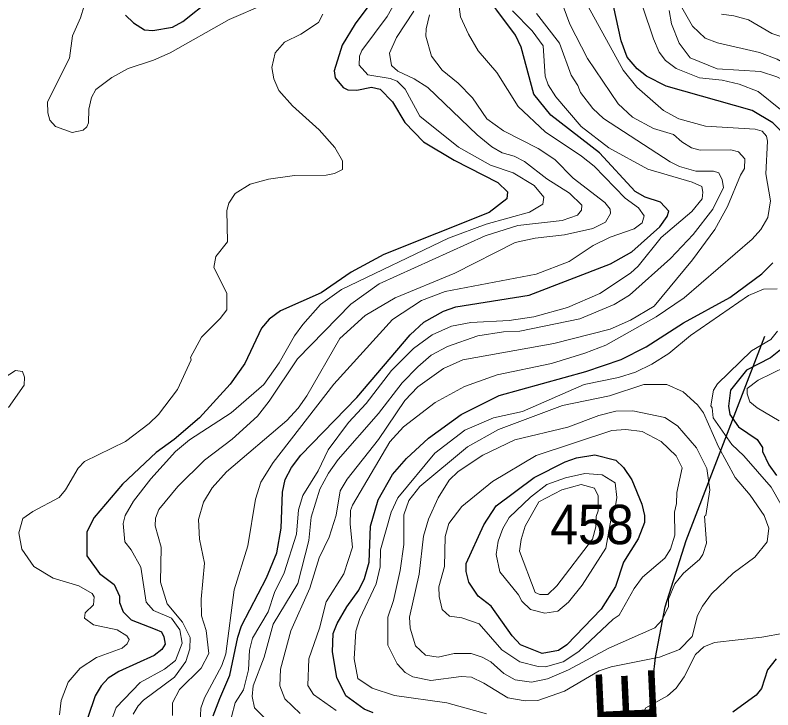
# Model space of a CAD drawing. Extents: x 673.6 to 698.9, y 7012 to 7040.1.
# Drawn here: x 685.024 to 686.563, y 7033.227 to 7034.638 of the extents above; entities that cross this region are included whole.
import ezdxf
from ezdxf.enums import TextEntityAlignment as Align

# ---------------------------------------------------------------- set-up
doc = ezdxf.new("R2010")
doc.units = 0
doc.header["$LTSCALE"] = 0.032
for name, color, linetype, lineweight in [('1', 7, 'Continuous', 25), ('2', 7, 'Continuous', 13), ('26', 7, 'Continuous', 25)]:
    doc.layers.add(name, color=color, linetype=linetype, lineweight=lineweight)
doc.layers.add('21', color=7, linetype='Continuous')

msp = doc.modelspace()

# ---------------------------------------------------------------- linework, layer by layer
at = {"layer": '1'}
for points in [[(685.7926, 7034.7256), (685.7153, 7034.6205), (685.6889, 7034.5776), (685.6721, 7034.5253), (685.6747, 7034.5108), (685.6909, 7034.4915), (685.6999, 7034.4864), (685.7186, 7034.4857), (685.748, 7034.4923), (685.7661, 7034.4882), (685.7907, 7034.4624), (685.8156, 7034.4201), (685.854, 7034.3807), (685.9161, 7034.3435), (686.0048, 7034.2984), (686.0244, 7034.2792), (686.0231, 7034.265), (685.9875, 7034.2375), (685.7734, 7034.1522), (685.707, 7034.1164), (685.6461, 7034.0746), (685.5637, 7034.0375), (685.5404, 7034.0211), (685.5251, 7034.0027), (685.4912, 7033.9309), (685.461, 7033.8886), (685.3991, 7033.8208), (685.3472, 7033.7762), (685.3107, 7033.7498), (685.2424, 7033.6855), (685.1851, 7033.618), (685.1702, 7033.5886), (685.1701, 7033.5403), (685.1955, 7033.5044), (685.2258, 7033.4818), (685.2362, 7033.458), (685.2365, 7033.4454), (685.2441, 7033.4262), (685.2603, 7033.41), (685.3086, 7033.3912), (685.3215, 7033.3857), (685.3267, 7033.3754), (685.3291, 7033.3607), (685.3225, 7033.3501), (685.307, 7033.3377), (685.2349, 7033.3052), (685.2135, 7033.2916), (685.1989, 7033.2763), (685.187, 7033.2559)], [(685.2483, 7034.6384), (685.2647, 7034.6224), (685.287, 7034.6083), (685.3041, 7034.6068), (685.3438, 7034.6138), (685.3651, 7034.6252), (685.4777, 7034.7155)], [(685.4266, 7033.215), (685.4399, 7033.2505), (685.4602, 7033.2981), (685.4767, 7033.3747), (685.4845, 7033.3981), (685.5347, 7033.4953), (685.5561, 7033.5463), (685.5644, 7033.5961), (685.5676, 7033.6692), (685.573, 7033.6952), (685.5859, 7033.7193), (685.6044, 7033.7444), (685.7186, 7033.8616), (685.8266, 7033.9892), (685.8544, 7034.0147), (685.8945, 7034.0369), (685.9197, 7034.0461), (686.0681, 7034.0693), (686.2339, 7034.1335), (686.2772, 7034.1575), (686.3341, 7034.2086), (686.3489, 7034.2297), (686.3522, 7034.2404), (686.3353, 7034.2586), (686.3043, 7034.2686), (686.2834, 7034.2803), (686.2115, 7034.3585), (686.1127, 7034.4355), (686.0776, 7034.4776), (686.0524, 7034.5735), (686.0406, 7034.5974), (685.9626, 7034.7026)], [(686.7526, 7034.3023), (686.6963, 7034.2826), (686.6656, 7034.2813), (686.6362, 7034.2958), (686.6092, 7034.3327), (686.5955, 7034.3697), (686.5783, 7034.4045), (686.5635, 7034.4196), (686.5212, 7034.4447), (686.3465, 7034.4941), (686.3068, 7034.5146), (686.2881, 7034.5294), (686.2672, 7034.5527), (686.2555, 7034.5859), (686.2353, 7034.6795)], [(685.7517, 7033.221), (685.7333, 7033.2285), (685.6963, 7033.2558), (685.6779, 7033.293), (685.6687, 7033.3455), (685.6705, 7033.3824), (685.6783, 7033.4025), (685.6979, 7033.4369), (685.7223, 7033.4707), (685.7338, 7033.4942), (685.7433, 7033.5275), (685.7459, 7033.6003), (685.7617, 7033.6536), (685.7909, 7033.7055), (685.819, 7033.7378), (685.8637, 7033.7792), (685.9301, 7033.827), (686.0076, 7033.8661), (686.1836, 7033.9144), (686.2554, 7033.9388), (686.3059, 7033.9648), (686.3816, 7034.0131), (686.4759, 7034.065), (686.5408, 7034.1128), (686.5635, 7034.1356)], [(686.589, 7033.9669), (686.5583, 7033.9426), (686.5096, 7033.9171), (686.4774, 7033.8765), (686.4733, 7033.844), (686.4757, 7033.8275), (686.4935, 7033.8022), (686.5312, 7033.7766), (686.5421, 7033.7599), (686.5426, 7033.752), (686.5555, 7033.7252), (686.5705, 7033.7031)], [(686.5704, 7033.3313), (686.5523, 7033.3089), (686.5406, 7033.2705), (686.5295, 7033.2571)], [(685.187, 7033.2559), (685.1718, 7033.212), (685.1667, 7033.156), (685.1841, 7033.1238), (685.213, 7033.0946), (685.3046, 7033.0614)], [(686.5295, 7033.2571), (686.4824, 7033.2226)]]:
    msp.add_lwpolyline(points, dxfattribs=at)
msp.add_lwpolyline([(686.0014, 7033.6418), (686.0786, 7033.6992), (686.1416, 7033.7314), (686.1646, 7033.7395), (686.2019, 7033.7452), (686.2444, 7033.7346), (686.2601, 7033.7197), (686.2768, 7033.6943), (686.2973, 7033.645), (686.303, 7033.6219), (686.303, 7033.608), (686.2901, 7033.5747), (686.26, 7033.5275), (686.2435, 7033.4782), (686.2149, 7033.4321), (686.145, 7033.3596), (686.128, 7033.3476), (686.0951, 7033.3418), (686.051, 7033.3596), (686.0337, 7033.378), (685.9915, 7033.4378), (685.9651, 7033.458), (685.9462, 7033.4864), (685.9407, 7033.5085), (685.9408, 7033.5244), (685.9765, 7033.6031)], close=True, dxfattribs=at)
at = {"layer": '2'}
for points in [[(686.4588, 7034.6402), (686.4844, 7034.6369), (686.5142, 7034.6286), (686.5611, 7034.6012), (686.6211, 7034.5817), (686.6678, 7034.5541), (686.7159, 7034.5084), (686.7523, 7034.4825), (686.7904, 7034.4689), (686.8532, 7034.4602), (686.9938, 7034.4618), (687.0241, 7034.4709), (687.0558, 7034.476), (687.0722, 7034.4844), (687.0731, 7034.5079), (687.0478, 7034.5469), (687.0467, 7034.5765), (687.0836, 7034.8061)], [(686.1305, 7034.6754), (686.1511, 7034.6197), (686.1866, 7034.5502), (686.2493, 7034.458), (686.2785, 7034.4313), (686.321, 7034.408), (686.3614, 7034.396), (686.3784, 7034.3808), (686.398, 7034.369), (686.416, 7034.3641), (686.4781, 7034.3648), (686.4939, 7034.3605), (686.5062, 7034.3467), (686.5061, 7034.3269), (686.4977, 7034.3136), (686.4714, 7034.2495), (686.4453, 7034.203), (686.4002, 7034.1416), (686.3226, 7034.0476), (686.2742, 7034.0189), (686.2329, 7034.0007), (686.1185, 7033.9714), (685.9338, 7033.9382), (685.8944, 7033.9207), (685.842, 7033.8833), (685.816, 7033.8556), (685.7625, 7033.7767), (685.6989, 7033.6962), (685.6844, 7033.6721), (685.6763, 7033.623), (685.6624, 7033.5783), (685.6422, 7033.5362), (685.623, 7033.4746), (685.5843, 7033.3876), (685.5635, 7033.31), (685.5619, 7033.2761), (685.5725, 7033.2497), (685.6031, 7033.2198)], [(685.7976, 7034.6669), (685.7802, 7034.6357), (685.7285, 7034.5667), (685.7237, 7034.5552), (685.7234, 7034.5367), (685.7405, 7034.5168), (685.7859, 7034.5095), (685.8001, 7034.5044), (685.8168, 7034.4878), (685.8461, 7034.4332), (685.9249, 7034.3702), (685.9897, 7034.3338), (686.036, 7034.3179), (686.0787, 7034.2925), (686.098, 7034.2685), (686.0962, 7034.2547)], [(685.8134, 7033.8019), (685.8776, 7033.8514), (685.9371, 7033.884), (686.0031, 7033.9079), (686.1136, 7033.931), (686.1818, 7033.9518), (686.224, 7033.9683), (686.3267, 7034.0256), (686.3832, 7034.064), (686.5211, 7034.1835), (686.5391, 7034.2033), (686.5531, 7034.2272), (686.5586, 7034.2613), (686.5488, 7034.3159), (686.5527, 7034.3822), (686.5506, 7034.3927), (686.5415, 7034.4024), (686.5275, 7034.4067), (686.4264, 7034.4126), (686.3726, 7034.4275), (686.3414, 7034.4446), (686.2869, 7034.4919), (686.2592, 7034.5266), (686.1808, 7034.6702)], [(685.5315, 7034.6603), (685.4592, 7034.6294), (685.3393, 7034.5617), (685.3057, 7034.547), (685.2537, 7034.53), (685.2209, 7034.5119), (685.188, 7034.4872), (685.1795, 7034.471), (685.174, 7034.4474), (685.1732, 7034.4194), (685.1699, 7034.4112), (685.1626, 7034.4045), (685.14, 7034.4002), (685.1063, 7034.4121), (685.095, 7034.4252), (685.0909, 7034.4399), (685.0903, 7034.4623), (685.1349, 7034.5512), (685.1411, 7034.5962), (685.1575, 7034.6328), (685.1649, 7034.6575)], [(685.3999, 7033.2007), (685.4017, 7033.2308), (685.4089, 7033.2519), (685.4442, 7033.3176), (685.4525, 7033.3409), (685.4692, 7033.4712), (685.4972, 7033.5607), (685.5123, 7033.6554), (685.5234, 7033.6896), (685.5485, 7033.7298), (685.6716, 7033.8888), (685.7906, 7034.0199), (685.85, 7034.059), (685.898, 7034.0768), (686.0825, 7034.1123), (686.1497, 7034.1382), (686.1981, 7034.1706), (686.2329, 7034.1872), (686.282, 7034.2044), (686.2978, 7034.2167), (686.302, 7034.231), (686.2907, 7034.2473), (686.2634, 7034.2665), (686.2005, 7034.3317), (686.175, 7034.3522), (686.1012, 7034.4016), (686.046, 7034.4526), (686.0027, 7034.5215), (685.9649, 7034.566), (685.9451, 7034.5995), (685.929, 7034.6351), (685.9251, 7034.6653)], [(686.2994, 7034.6547), (686.3209, 7034.5901), (686.3328, 7034.5634), (686.3453, 7034.5461), (686.3671, 7034.53), (686.4145, 7034.5107), (686.4607, 7034.506), (686.4952, 7034.4982), (686.5337, 7034.4833), (686.5789, 7034.4464)], [(686.3755, 7034.6589), (686.4005, 7034.6162), (686.4257, 7034.5916), (686.4508, 7034.5824), (686.5364, 7034.5626), (686.5718, 7034.5489), (686.623, 7034.5191), (686.6988, 7034.4556), (686.7338, 7034.4374), (686.7579, 7034.4297), (686.8696, 7034.4224), (686.9695, 7034.4289), (687.1081, 7034.4516), (687.1463, 7034.4662), (687.1651, 7034.4979), (687.1618, 7034.529), (687.1429, 7034.5493), (687.1078, 7034.6045), (687.1026, 7034.6303), (687.107, 7034.6597)], [(685.0605, 7033.6304), (685.114, 7033.659), (685.1265, 7033.674), (685.1525, 7033.7182), (685.165, 7033.732), (685.2484, 7033.7722), (685.2969, 7033.8089), (685.3158, 7033.8272), (685.3541, 7033.8778), (685.3819, 7033.9384), (685.3806, 7033.943), (685.4026, 7033.9842), (685.4408, 7034.0219), (685.4542, 7034.0398), (685.4546, 7034.0739), (685.428, 7034.126), (685.4321, 7034.1478), (685.4559, 7034.1782), (685.4545, 7034.2415), (685.4585, 7034.2566), (685.4712, 7034.2758), (685.5018, 7034.2949), (685.5387, 7034.305), (685.5915, 7034.3129), (685.656, 7034.313), (685.6728, 7034.3164), (685.6891, 7034.3248), (685.6891, 7034.3421), (685.6736, 7034.3697), (685.6419, 7034.4056), (685.5876, 7034.454), (685.5599, 7034.4851), (685.5497, 7034.509), (685.5455, 7034.5322), (685.5524, 7034.5619), (685.5718, 7034.5835), (685.6045, 7034.5999), (685.6406, 7034.6237), (685.6495, 7034.6406)], [(685.2644, 7033.2189), (685.2742, 7033.2358), (685.2853, 7033.2473), (685.3479, 7033.2938), (685.3712, 7033.3257), (685.3795, 7033.3515), (685.3802, 7033.3743), (685.3642, 7033.4052), (685.3335, 7033.4425), (685.3195, 7033.4869), (685.3212, 7033.5579), (685.3087, 7033.6011), (685.3094, 7033.6164), (685.3162, 7033.6342), (685.355, 7033.6812), (685.4093, 7033.7348), (685.4652, 7033.7769), (685.5164, 7033.8239), (685.5402, 7033.8543), (685.5977, 7033.9405), (685.7062, 7034.0515), (685.7637, 7034.0924), (685.979, 7034.1902), (686.0453, 7034.2114), (686.1356, 7034.2213), (686.1669, 7034.2321), (686.1748, 7034.2419), (686.1752, 7034.2524), (686.1502, 7034.2769), (686.1042, 7034.3057), (686.0587, 7034.3412), (686.0379, 7034.3516), (686.0134, 7034.3588), (685.9927, 7034.3709), (685.9627, 7034.3954), (685.8629, 7034.4912), (685.8346, 7034.509), (685.8017, 7034.5246), (685.7886, 7034.5361), (685.7846, 7034.5609), (685.7992, 7034.593), (685.834, 7034.6463)], [(685.8661, 7034.6388), (685.859, 7034.6108), (685.8586, 7034.5953), (685.8701, 7034.5547), (685.8915, 7034.5266), (685.9245, 7034.5002), (685.9536, 7034.4703), (685.9822, 7034.4277), (686.0164, 7034.4032), (686.0865, 7034.3675), (686.1208, 7034.3448), (686.1579, 7034.3071), (686.2219, 7034.2577), (686.2331, 7034.2446), (686.2339, 7034.2352), (686.2235, 7034.218), (686.198, 7034.2052), (686.1403, 7034.1924), (686.0807, 7034.1853), (686.0402, 7034.1765), (685.9174, 7034.1141), (685.7961, 7034.064), (685.735, 7034.0285), (685.6837, 7033.9813), (685.6169, 7033.8652), (685.5994, 7033.8403), (685.5761, 7033.8153), (685.454, 7033.7105), (685.4244, 7033.6783), (685.407, 7033.6492), (685.3967, 7033.6141), (685.3992, 7033.574), (685.409, 7033.5254), (685.4025, 7033.4523), (685.4032, 7033.418), (685.4122, 7033.3886), (685.418, 7033.3421), (685.4022, 7033.3119), (685.3583, 7033.2689), (685.3442, 7033.2419), (685.3442, 7033.2157)], [(686.0349, 7034.6469), (686.0744, 7034.6067), (686.0966, 7034.5759), (686.1009, 7034.5141), (686.1071, 7034.4969), (686.1226, 7034.4723), (686.1743, 7034.4123), (686.2299, 7034.3689), (686.3092, 7034.3253), (686.3996, 7034.299), (686.4188, 7034.2905), (686.4213, 7034.2785), (686.4197, 7034.265), (686.3987, 7034.2394), (686.3365, 7034.187), (686.2901, 7034.1283), (686.2745, 7034.1146), (686.2121, 7034.0733), (686.1464, 7034.0445), (686.0777, 7034.0259), (686.0281, 7034.0179), (685.9497, 7034.0138), (685.9108, 7034.0064), (685.8713, 7033.9891), (685.8333, 7033.9616), (685.7889, 7033.9164), (685.7372, 7033.8498), (685.7013, 7033.8108), (685.6599, 7033.7554), (685.6399, 7033.7126), (685.6086, 7033.6627), (685.5998, 7033.6337), (685.5956, 7033.5845), (685.5711, 7033.5057), (685.551, 7033.4655), (685.538, 7033.4265), (685.5066, 7033.3731), (685.5004, 7033.3483), (685.4986, 7033.3088), (685.4883, 7033.2679), (685.4711, 7033.2416), (685.464, 7033.2134)], [(685.5406, 7033.2014), (685.5109, 7033.2312), (685.5061, 7033.2546), (685.5076, 7033.2764), (685.5299, 7033.3346), (685.5486, 7033.4013), (685.5988, 7033.484), (685.621, 7033.5711), (685.626, 7033.619), (685.6431, 7033.6759), (685.6606, 7033.7081), (685.6806, 7033.7361), (685.7621, 7033.8296), (685.8108, 7033.8914), (685.842, 7033.9243), (685.8694, 7033.9476), (685.9026, 7033.9653), (685.964, 7033.9869), (686.0163, 7033.995), (686.0498, 7033.9968), (686.1715, 7034.0216), (686.2409, 7034.0507), (686.272, 7034.0697), (686.3554, 7034.1443), (686.4014, 7034.1928), (686.4415, 7034.2442), (686.4629, 7034.2882), (686.4605, 7034.3041), (686.4539, 7034.3182), (686.4426, 7034.3212), (686.4069, 7034.3215), (686.374, 7034.3307), (686.3548, 7034.3401), (686.2195, 7034.4287), (686.1975, 7034.4489), (686.1724, 7034.4811), (686.1675, 7034.4954), (686.1536, 7034.5165), (686.1299, 7034.5815), (686.0833, 7034.6416)], [(686.3531, 7034.6478), (686.3574, 7034.6206), (686.3731, 7034.5815), (686.3952, 7034.5514), (686.4505, 7034.5292), (686.5381, 7034.5241), (686.5715, 7034.5129), (686.6027, 7034.4973), (686.6271, 7034.4796), (686.6982, 7034.4103), (686.7242, 7034.393), (686.7572, 7034.3797), (686.8139, 7034.3793), (686.8861, 7034.3983)], [(686.0962, 7034.2547), (686.0692, 7034.2384), (685.9814, 7034.2135), (685.9046, 7034.1857), (685.687, 7034.0811), (685.6446, 7034.0507)], [(686.5724, 7034.0828), (686.5447, 7034.0815), (686.5139, 7034.0688), (686.3962, 7033.9878), (686.3521, 7033.9511), (686.3178, 7033.9294), (686.2845, 7033.913), (686.25, 7033.9022), (686.1804, 7033.8881), (686.0548, 7033.8334), (685.9958, 7033.8206), (685.9378, 7033.7955), (685.8769, 7033.7488), (685.8015, 7033.658), (685.788, 7033.6292), (685.7666, 7033.5521), (685.7657, 7033.5176), (685.7578, 7033.4835), (685.7244, 7033.4129), (685.7165, 7033.3875), (685.7131, 7033.3307), (685.7206, 7033.2909), (685.7497, 7033.2712), (685.7948, 7033.2566), (685.9009, 7033.2415), (685.982, 7033.2191)], [(685.6446, 7034.0507), (685.6087, 7034.0099), (685.592, 7033.987), (685.5608, 7033.9323), (685.5293, 7033.8885), (685.463, 7033.8303), (685.3787, 7033.7756), (685.3504, 7033.7523), (685.3003, 7033.6966), (685.2648, 7033.6509), (685.2479, 7033.622), (685.2438, 7033.606), (685.2471, 7033.5689), (685.2604, 7033.5526), (685.2799, 7033.5171), (685.2905, 7033.4462), (685.3057, 7033.4295), (685.3419, 7033.4137), (685.3587, 7033.3897), (685.3636, 7033.3627), (685.3501, 7033.3273), (685.328, 7033.3102), (685.2781, 7033.2832), (685.2298, 7033.2321), (685.2192, 7033.2045)], [(686.5799, 7033.6453), (686.56, 7033.6798), (686.5047, 7033.7433), (686.48, 7033.7664), (686.4421, 7033.8204), (686.4403, 7033.8406), (686.4371, 7033.8448), (686.4427, 7033.8764), (686.451, 7033.8892), (686.52, 7033.9564), (686.5592, 7033.9799), (686.5727, 7033.9968)], [(685.0019, 7033.9016), (685.025, 7033.9167), (685.0392, 7033.9144), (685.0437, 7033.9029), (685.0429, 7033.8866), (685.0106, 7033.8412)], [(686.5888, 7033.924), (686.5337, 7033.897), (686.5111, 7033.8799), (686.5111, 7033.8694), (686.5164, 7033.8533), (686.5313, 7033.8409), (686.5759, 7033.8147)], [(685.7097, 7033.558), (685.7049, 7033.6045), (685.7057, 7033.6323), (685.7093, 7033.6434), (685.7853, 7033.7715), (685.8134, 7033.8019)], [(685.1015, 7033.495), (685.0625, 7033.5182), (685.0379, 7033.554), (685.0319, 7033.5871), (685.04, 7033.616), (685.0605, 7033.6304)], [(685.6761, 7033.2259), (685.6303, 7033.2585), (685.6186, 7033.2769), (685.6206, 7033.3312), (685.6423, 7033.3932), (685.656, 7033.4466), (685.6923, 7033.5033), (685.7097, 7033.558)], [(685.1148, 7033.2176), (685.1181, 7033.2461), (685.1322, 7033.2837), (685.1567, 7033.3121), (685.1897, 7033.3335), (685.2416, 7033.3529), (685.2519, 7033.3616), (685.256, 7033.37), (685.2511, 7033.3779), (685.2319, 7033.3897), (685.1837, 7033.3999), (685.1652, 7033.4135), (685.1669, 7033.4241), (685.1838, 7033.4405), (685.1847, 7033.4569), (685.1808, 7033.4637), (685.1541, 7033.4795), (685.1015, 7033.495)], [(686.4231, 7033.3556), (686.4451, 7033.3642), (686.5413, 7033.3747), (686.5863, 7033.3828), (686.6335, 7033.3998), (686.6523, 7033.4133), (686.6621, 7033.4259), (686.6607, 7033.4431), (686.6411, 7033.4672), (686.6073, 7033.4948)], [(686.3056, 7033.2315), (686.3493, 7033.2561), (686.3671, 7033.2717), (686.3835, 7033.2944), (686.4061, 7033.3396), (686.4231, 7033.3556)], [(686.2949, 7033.214), (686.3056, 7033.2315)]]:
    msp.add_lwpolyline(points, dxfattribs=at)
for points in [[(686.4202, 7033.4378), (686.439, 7033.4628), (686.4825, 7033.5047), (686.5266, 7033.5372), (686.5519, 7033.5689), (686.5554, 7033.5963), (686.5457, 7033.6224), (686.5173, 7033.6633), (686.4865, 7033.6996), (686.4528, 7033.7613), (686.4224, 7033.8304), (686.4105, 7033.8466), (686.3813, 7033.873), (686.3477, 7033.8881), (686.301, 7033.8883), (686.2313, 7033.8652), (686.1359, 7033.8454), (686.0061, 7033.7969), (685.9431, 7033.7616), (685.8467, 7033.6807), (685.8241, 7033.6523), (685.8141, 7033.6233), (685.8142, 7033.5635), (685.8067, 7033.5103), (685.7927, 7033.4494), (685.7811, 7033.4154), (685.7813, 7033.3585), (685.8002, 7033.3206), (685.8166, 7033.303), (685.8323, 7033.2946), (685.8689, 7033.2868), (685.9301, 7033.2949), (685.9513, 7033.2939), (685.9765, 7033.2819), (686.0252, 7033.2519), (686.0603, 7033.2457), (686.0859, 7033.2465), (686.1405, 7033.265), (686.2107, 7033.3063), (686.2349, 7033.3146), (686.3329, 7033.3346), (686.3738, 7033.3499), (686.3992, 7033.3763), (686.4105, 7033.4191)], [(686.4247, 7033.6208), (686.4271, 7033.6223), (686.4354, 7033.6741), (686.4295, 7033.7176), (686.4084, 7033.7597), (686.3696, 7033.8044), (686.3443, 7033.8214), (686.2789, 7033.8349), (686.2444, 7033.8339), (686.2099, 7033.8251), (686.1473, 7033.8015), (686.039, 7033.7755), (685.9742, 7033.7448), (685.9245, 7033.7117), (685.9058, 7033.6936), (685.8838, 7033.6578), (685.8637, 7033.6144), (685.8537, 7033.58), (685.8452, 7033.5029), (685.8257, 7033.4153), (685.8265, 7033.3932), (685.8375, 7033.3573), (685.8578, 7033.3385), (685.8833, 7033.3345), (685.9164, 7033.3418), (685.9505, 7033.3417), (685.9728, 7033.3346), (685.9903, 7033.3247), (686.0169, 7033.3011), (686.04, 7033.2881), (686.0734, 7033.2835), (686.1057, 7033.2902), (686.1484, 7033.3084), (686.2299, 7033.3524), (686.3239, 7033.3938), (686.3387, 7033.41), (686.3515, 7033.4374), (686.3516, 7033.4523), (686.3643, 7033.483), (686.3822, 7033.5047), (686.4143, 7033.5327), (686.4214, 7033.5431), (686.4288, 7033.5661)], [(686.3639, 7033.6288), (686.368, 7033.6467), (686.3681, 7033.6685), (686.3793, 7033.7189), (686.3667, 7033.743), (686.3365, 7033.7722), (686.2976, 7033.7928), (686.2651, 7033.797), (686.2365, 7033.7945), (686.0825, 7033.744), (685.9941, 7033.691), (685.9319, 7033.6403), (685.9053, 7033.606), (685.898, 7033.5792), (685.8963, 7033.5184), (685.8849, 7033.4773), (685.8857, 7033.4573), (685.8919, 7033.4311), (685.9066, 7033.4174), (685.9314, 7033.4143), (685.9669, 7033.4024), (686.0126, 7033.3496), (686.0498, 7033.325), (686.0865, 7033.3156), (686.1019, 7033.3147), (686.1374, 7033.3252), (686.1692, 7033.3457), (686.2387, 7033.4113), (686.251, 7033.4196), (686.2817, 7033.4736), (686.2984, 7033.497), (686.3439, 7033.5355), (686.3553, 7033.554), (686.364, 7033.5825)], [(686.0148, 7033.5954), (686.0279, 7033.618), (686.0711, 7033.6595), (686.1046, 7033.6851), (686.142, 7033.6985), (686.1812, 7033.7077), (686.2168, 7033.7049), (686.2429, 7033.6884), (686.2464, 7033.6585), (686.2431, 7033.6379), (686.2366, 7033.6243), (686.2243, 7033.5555), (686.1759, 7033.4809), (686.1486, 7033.4461), (686.1268, 7033.4275), (686.1003, 7033.4235), (686.0708, 7033.4314), (686.0534, 7033.4483), (686.0465, 7033.4612), (686.0091, 7033.5076), (686.0016, 7033.5426), (686.0058, 7033.5699)], [(686.2036, 7033.5993), (686.2044, 7033.6199), (686.2085, 7033.6319), (686.2086, 7033.6623), (686.201, 7033.6777), (686.1739, 7033.685), (686.1345, 7033.6743), (686.0884, 7033.6496), (686.0606, 7033.6003), (686.0523, 7033.5736), (686.0491, 7033.5499), (686.0807, 7033.4658), (686.0898, 7033.4617), (686.1066, 7033.4616), (686.1245, 7033.4796), (686.1968, 7033.574)]]:
    msp.add_lwpolyline(points, close=True, dxfattribs=at)
at = {"layer": '26'}
msp.add_lwpolyline([(686.3051, 7033.1254), (686.3152, 7033.2498), (686.3253, 7033.3337), (686.3445, 7033.4369), (686.387, 7033.5714), (686.547, 7033.9863)], dxfattribs=at)

# ---------------------------------------------------------------- texts
at = {"layer": '21', "width": 0.95}
msp.add_text('458', height=0.08, dxfattribs=at).set_placement((686.1112, 7033.5638))
at = {"layer": '26', "width": 1.1}
msp.add_text('SERRA DO SELKE', height=0.12, rotation=92.675, dxfattribs=at).set_placement((686.3585, 7032.5463), align=Align.CENTER)

doc.saveas('drawing.dxf')
